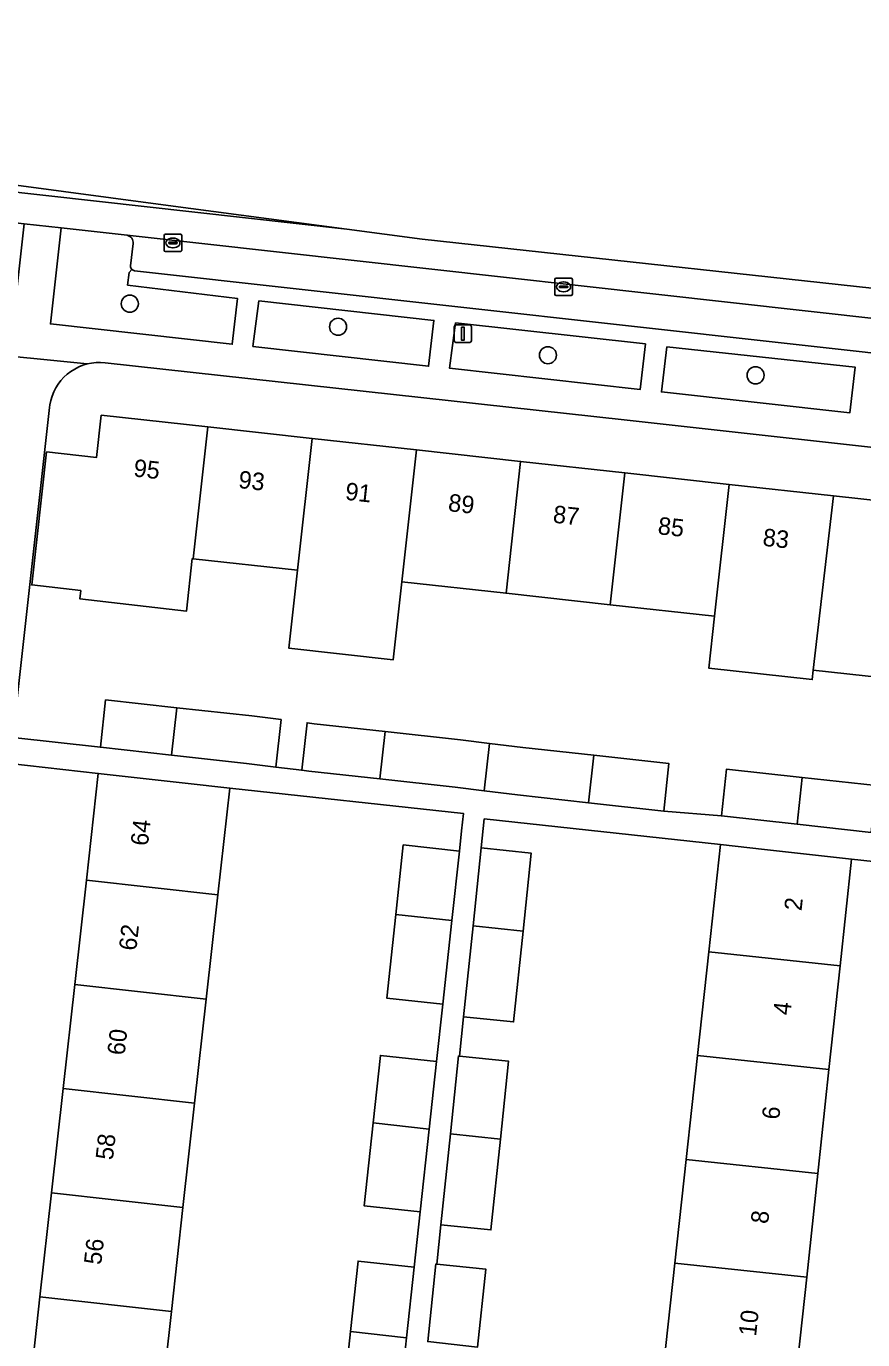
# Model space of a CAD drawing. Extents: x 161928 to 163071, y 386474 to 387428.
# Drawn here: x 162445.6 to 162493.5, y 387315.7 to 387390.9 of the extents above; entities that cross this region are included whole.
import ezdxf

# ---------------------------------------------------------------- set-up
doc = ezdxf.new("R2010")
doc.units = 0
for name, color, linetype in [('IMGEO_Boom', 7, 'Continuous'), ('IMGEO_Erf', 7, 'Continuous'), ('IMGEO_Groenvoorziening', 7, 'Continuous'), ('IMGEO_Kolk', 7, 'Continuous'), ('IMGEO_Lichtmast', 7, 'Continuous'), ('IMGEO_Pand', 7, 'Continuous'), ('IMGEO_Pand_nummerreeks', 7, 'Continuous'), ('IMGEO_Parkeervlak_open', 7, 'Continuous'), ('IMGEO_Rijbaan_lokaal_gesloten', 7, 'Continuous'), ('IMGEO_Rijbaan_lokaal_open', 7, 'Continuous'), ('IMGEO_Voetpad_open', 7, 'Continuous')]:
    doc.layers.add(name, color=color, linetype=linetype)

msp = doc.modelspace()

# ---------------------------------------------------------------- linework, layer by layer
at = {"layer": 'IMGEO_Boom'}
for centre in [(162451.568, 387374.972), (162463.484, 387373.652), (162475.489, 387372.023), (162487.367, 387370.872)]:
    msp.add_circle(centre, 0.489, dxfattribs=at)
at = {"layer": 'IMGEO_Erf'}
for points in [[(162499.441, 387366.155), (162479.854, 387368.322), (162450.159, 387371.593), (162449.901, 387371.609), (162449.643, 387371.603), (162449.387, 387371.573), (162449.134, 387371.52), (162448.887, 387371.445), (162448.648, 387371.349), (162448.418, 387371.231), (162448.2, 387371.093), (162447.995, 387370.937), (162447.804, 387370.762), (162447.63, 387370.572), (162447.474, 387370.366), (162447.337, 387370.148), (162447.22, 387369.918), (162447.123, 387369.678), (162447.049, 387369.431), (162446.997, 387369.178), (162446.978, 387369.036), (162444.869, 387350.138), (162449.887, 387349.578), (162450.187, 387352.294), (162454.251, 387351.846), (162458.551, 387351.372), (162460.224, 387351.164), (162459.925, 387348.448), (162461.406, 387348.263), (162461.706, 387350.979), (162462.117, 387350.928), (162466.181, 387350.48), (162470.481, 387350.006), (162472.147, 387349.802), (162474.048, 387349.57), (162478.112, 387349.122), (162482.412, 387348.648), (162482.113, 387345.932), (162485.41, 387345.647), (162485.705, 387348.33), (162490.04, 387347.853), (162494.268, 387347.387)], [(162496.784, 387353.323), (162490.669, 387353.997), (162490.606, 387353.452), (162484.696, 387354.103), (162485.021, 387357.085), (162479.057, 387357.742), (162473.094, 387358.399), (162467.13, 387359.056), (162466.637, 387354.588), (162460.673, 387355.246), (162461.166, 387359.714), (162455.202, 387360.371), (162455.14, 387360.378), (162454.808, 387357.363), (162448.713, 387358.07), (162448.765, 387358.552), (162445.956, 387358.876), (162446.808, 387366.485), (162449.667, 387366.17), (162449.934, 387368.587), (162456.033, 387367.915), (162461.997, 387367.258), (162467.961, 387366.6), (162473.925, 387365.943), (162479.888, 387365.286), (162485.852, 387364.629), (162491.816, 387363.971), (162497.917, 387363.299)], [(162463.785, 387312.383), (162464.192, 387316.133), (162464.63, 387320.17), (162467.836, 387319.813), (162468.18, 387322.978), (162464.974, 387323.335), (162465.488, 387328.075), (162465.908, 387331.941), (162469.113, 387331.583), (162469.47, 387334.868), (162466.264, 387335.226), (162466.784, 387340.016), (162467.214, 387343.989), (162470.422, 387343.64), (162470.548, 387344.799), (162470.656, 387345.796), (162457.285, 387347.248), (162456.603, 387341.127), (162455.939, 387335.164), (162455.275, 387329.201), (162454.611, 387323.238), (162453.946, 387317.275), (162453.282, 387311.311)], [(162482.106, 387314.114), (162482.754, 387320.053), (162483.402, 387325.991), (162484.05, 387331.93), (162484.698, 387337.869), (162485.369, 387344.013), (162471.846, 387345.481), (162471.672, 387343.814), (162474.533, 387343.515), (162474.068, 387339.059), (162473.524, 387333.858), (162470.663, 387334.157), (162470.427, 387331.903), (162473.234, 387331.61), (162472.768, 387327.154), (162472.225, 387321.953), (162469.364, 387322.252), (162469.128, 387319.998), (162471.935, 387319.705), (162471.469, 387315.249)]]:
    msp.add_lwpolyline(points, dxfattribs=at)
for points in [[(162447.094, 387324.075), (162447.758, 387330.038), (162448.422, 387336.001), (162449.086, 387341.964), (162449.768, 387348.085), (162444.703, 387348.65), (162438.014, 387288.707), (162443.092, 387288.14), (162443.773, 387294.259), (162444.438, 387300.222), (162445.102, 387306.185), (162445.766, 387312.148), (162446.43, 387318.112)], [(162497.639, 387342.658), (162492.85, 387343.179), (162492.197, 387337.068), (162491.562, 387331.128), (162490.927, 387325.188), (162490.292, 387319.248), (162489.657, 387313.308), (162489.022, 387307.367), (162488.387, 387301.427), (162487.752, 387295.487), (162487.117, 387289.547), (162486.464, 387283.437), (162491.355, 387282.83)]]:
    msp.add_lwpolyline(points, close=True, dxfattribs=at)
at = {"layer": 'IMGEO_Groenvoorziening'}
for points in [[(162451.416, 387378.887), (162447.65, 387379.309), (162447.032, 387373.819), (162457.431, 387372.647), (162457.731, 387375.269), (162451.444, 387376.034), (162451.531, 387376.756), (162451.692, 387376.934)], [(162451.61, 387377.142), (162451.759, 387378.413)]]:
    msp.add_lwpolyline(points, dxfattribs=at)
for points in [[(162458.946, 387375.134), (162458.61, 387372.53), (162468.661, 387371.391), (162468.968, 387374.017)], [(162470.203, 387373.876), (162469.858, 387371.278), (162480.769, 387370.061), (162481.068, 387372.668)], [(162482.285, 387372.497), (162481.978, 387369.926), (162492.767, 387368.733), (162493.07, 387371.336)]]:
    msp.add_lwpolyline(points, close=True, dxfattribs=at)
for centre, radius, start, end in [((162451.314, 387378.452), 0.447, 354.98834, 76.79282), ((162451.885, 387377.13), 0.275, 177.50975, 225.52202)]:
    msp.add_arc(centre, radius, start, end, dxfattribs=at)
at = {"layer": 'IMGEO_Kolk'}
for p, q in [((162453.535, 387378.025), (162453.535, 387378.877)), ((162453.61, 387378.951), (162454.462, 387378.951)), ((162453.794, 387378.445), (162453.794, 387378.457)), ((162454.232, 387378.408), (162453.834, 387378.408)), ((162453.837, 387378.494), (162454.235, 387378.494)), ((162454.023, 387378.731), (162454.048, 387378.731)), ((162454.278, 387378.457), (162454.278, 387378.445)), ((162454.536, 387378.877), (162454.536, 387378.025)), ((162454.462, 387377.951), (162453.61, 387377.951)), ((162454.046, 387378.171), (162454.021, 387378.171)), ((162475.885, 387375.511), (162475.885, 387376.363)), ((162475.96, 387376.437), (162476.812, 387376.437)), ((162476.373, 387376.217), (162476.398, 387376.217)), ((162476.886, 387376.363), (162476.886, 387375.511)), ((162476.812, 387375.437), (162475.96, 387375.437)), ((162476.144, 387375.931), (162476.144, 387375.943)), ((162476.582, 387375.894), (162476.184, 387375.894)), ((162476.187, 387375.98), (162476.585, 387375.98)), ((162476.396, 387375.657), (162476.371, 387375.657)), ((162476.628, 387375.943), (162476.628, 387375.931))]:
    msp.add_line(p, q, dxfattribs=at)
for points in [[(162453.535, 387378.025), (162453.535, 387378.877)], [(162453.61, 387378.951), (162454.462, 387378.951)], [(162454.536, 387378.877), (162454.536, 387378.025)], [(162454.462, 387377.951), (162453.61, 387377.951)], [(162475.885, 387375.511), (162475.885, 387376.363)], [(162475.96, 387376.437), (162476.812, 387376.437)], [(162476.886, 387376.363), (162476.886, 387375.511)], [(162476.812, 387375.437), (162475.96, 387375.437)]]:
    msp.add_lwpolyline(points, dxfattribs=at)
for centre, radius, start, end in [((162453.612, 387378.875), 0.0765, 91.55205, 178.44795), ((162453.612, 387378.875), 0.0765, 91.55205, 178.44795), ((162453.834, 387378.454), 0.0403, 85.87752, 175.75265), ((162453.831, 387378.444), 0.0366, 178.93798, 274.71019), ((162454.235, 387378.451), 0.043, 264.86636, 352.45326), ((162454.239, 387378.456), 0.0386, 1.73085, 96.63898), ((162454.46, 387378.875), 0.0765, 1.55205, 88.44795), ((162454.46, 387378.875), 0.0765, 1.55205, 88.44795), ((162453.612, 387378.027), 0.0765, 181.55205, 268.44795), ((162453.612, 387378.027), 0.0765, 181.55205, 268.44795), ((162454.46, 387378.027), 0.0765, 271.55205, 358.44795), ((162454.46, 387378.027), 0.0765, 271.55205, 358.44795), ((162475.962, 387376.361), 0.0765, 91.55205, 178.44795), ((162475.962, 387376.361), 0.0765, 91.55205, 178.44795), ((162476.81, 387376.361), 0.0765, 1.55205, 88.44795), ((162476.81, 387376.361), 0.0765, 1.55205, 88.44795), ((162475.962, 387375.513), 0.0765, 181.55205, 268.44795), ((162475.962, 387375.513), 0.0765, 181.55205, 268.44795), ((162476.184, 387375.94), 0.0403, 85.87752, 175.75265), ((162476.181, 387375.93), 0.0366, 178.93798, 274.71019), ((162476.585, 387375.937), 0.043, 264.86636, 352.45326), ((162476.589, 387375.942), 0.0386, 1.73085, 96.63898), ((162476.81, 387375.513), 0.0765, 271.55205, 358.44795), ((162476.81, 387375.513), 0.0765, 271.55205, 358.44795)]:
    msp.add_arc(centre, radius, start, end, dxfattribs=at)
for centre, major_axis, ratio, start_param, end_param in [((162454.022, 387378.451), (-0.387, 0.002), 0.722429, 4.712389, 7.853982), ((162454.047, 387378.451), (-0.39, 0.002), 0.717154, 1.570796, 4.712389), ((162476.372, 387375.937), (-0.387, 0.002), 0.722429, 4.712389, 7.853982), ((162476.397, 387375.937), (-0.39, 0.002), 0.717154, 1.570796, 4.712389)]:
    msp.add_ellipse(centre, major_axis=major_axis, ratio=ratio, start_param=start_param, end_param=end_param, dxfattribs=at)
at = {"layer": 'IMGEO_Lichtmast'}
for p, q in [((162470.125, 387372.855), (162470.125, 387373.655)), ((162470.125, 387373.655), (162470.125, 387372.855)), ((162470.225, 387373.755), (162471.015, 387373.755)), ((162471.015, 387373.755), (162470.225, 387373.755)), ((162471.115, 387373.655), (162471.115, 387372.855)), ((162471.115, 387372.855), (162471.115, 387373.655)), ((162471.015, 387372.755), (162470.225, 387372.755)), ((162470.225, 387372.755), (162471.015, 387372.755))]:
    msp.add_line(p, q, dxfattribs=at)
msp.add_lwpolyline([(162470.545, 387373.63), (162470.695, 387373.63), (162470.695, 387372.88), (162470.545, 387372.88), (162470.545, 387373.63)], dxfattribs=at)
for centre, start, end in [((162470.225, 387373.655), 90, 180), ((162470.225, 387373.655), 90, 180), ((162471.015, 387373.655), 0, 90), ((162471.015, 387373.655), 360, 90), ((162470.225, 387372.855), 180, 270), ((162470.225, 387372.855), 180, 270), ((162471.015, 387372.855), 270, 0), ((162471.015, 387372.855), 270, 0)]:
    msp.add_arc(centre, 0.1, start, end, dxfattribs=at)
at = {"layer": 'IMGEO_Pand'}
for points in [[(162456.033, 387367.915), (162449.934, 387368.587), (162449.667, 387366.17), (162446.808, 387366.485), (162445.956, 387358.876), (162448.765, 387358.552), (162448.713, 387358.07), (162454.808, 387357.363), (162455.14, 387360.378), (162455.202, 387360.371)], [(162461.997, 387367.258), (162456.033, 387367.915), (162455.202, 387360.371), (162461.166, 387359.714)], [(162467.961, 387366.6), (162461.997, 387367.258), (162461.166, 387359.714), (162460.673, 387355.246), (162466.637, 387354.588), (162467.13, 387359.056)], [(162467.13, 387359.056), (162473.094, 387358.399), (162473.925, 387365.943), (162467.961, 387366.6)], [(162479.888, 387365.286), (162473.925, 387365.943), (162473.094, 387358.399), (162479.057, 387357.742)], [(162479.057, 387357.742), (162485.021, 387357.085), (162485.852, 387364.629), (162479.888, 387365.286)], [(162490.669, 387353.997), (162491.816, 387363.971), (162485.852, 387364.629), (162485.021, 387357.085), (162484.696, 387354.103), (162490.606, 387353.452)], [(162497.086, 387355.755), (162497.917, 387363.299), (162491.816, 387363.971), (162490.669, 387353.997), (162496.784, 387353.323)], [(162454.251, 387351.846), (162450.187, 387352.294), (162449.887, 387349.578), (162453.952, 387349.13)], [(162460.224, 387351.164), (162458.551, 387351.372), (162454.251, 387351.846), (162453.952, 387349.13), (162458.252, 387348.656), (162459.925, 387348.448)], [(162466.181, 387350.48), (162462.117, 387350.928), (162461.706, 387350.979), (162461.406, 387348.263), (162461.817, 387348.212), (162465.881, 387347.764)], [(162472.147, 387349.802), (162470.481, 387350.006), (162466.181, 387350.48), (162465.881, 387347.764), (162470.182, 387347.29), (162471.848, 387347.086)], [(162478.112, 387349.122), (162474.048, 387349.57), (162472.147, 387349.802), (162471.848, 387347.086), (162473.748, 387346.854), (162477.813, 387346.406)], [(162482.113, 387345.932), (162482.412, 387348.648), (162478.112, 387349.122), (162477.813, 387346.406)], [(162490.04, 387347.853), (162485.705, 387348.33), (162485.41, 387345.647), (162489.745, 387345.17)], [(162456.603, 387341.127), (162457.285, 387347.248), (162454.738, 387347.532), (162449.768, 387348.085), (162449.086, 387341.964)], [(162489.745, 387345.17), (162493.972, 387344.704), (162494.268, 387347.387), (162490.04, 387347.853)], [(162470.422, 387343.64), (162467.214, 387343.989), (162466.784, 387340.016), (162469.99, 387339.659)], [(162474.533, 387343.515), (162471.672, 387343.814), (162471.207, 387339.365), (162474.068, 387339.059)], [(162492.197, 387337.068), (162492.85, 387343.179), (162487.881, 387343.733), (162485.369, 387344.013), (162484.698, 387337.869)], [(162455.939, 387335.164), (162456.603, 387341.127), (162449.086, 387341.964), (162448.422, 387336.001)], [(162469.99, 387339.659), (162466.784, 387340.016), (162466.264, 387335.226), (162469.47, 387334.868)], [(162470.663, 387334.157), (162473.524, 387333.858), (162474.068, 387339.059), (162471.207, 387339.365)], [(162484.698, 387337.869), (162484.05, 387331.93), (162491.562, 387331.128), (162492.197, 387337.068)], [(162455.275, 387329.201), (162455.939, 387335.164), (162448.422, 387336.001), (162447.758, 387330.038)], [(162469.113, 387331.583), (162465.908, 387331.941), (162465.488, 387328.075), (162468.694, 387327.718)], [(162473.234, 387331.61), (162470.427, 387331.903), (162470.373, 387331.909), (162469.908, 387327.46), (162472.768, 387327.154)], [(162484.05, 387331.93), (162483.402, 387325.991), (162490.927, 387325.188), (162491.562, 387331.128)], [(162447.758, 387330.038), (162447.094, 387324.075), (162454.611, 387323.238), (162455.275, 387329.201)], [(162468.694, 387327.718), (162465.488, 387328.075), (162464.974, 387323.335), (162468.18, 387322.978)], [(162469.364, 387322.252), (162472.225, 387321.953), (162472.768, 387327.154), (162469.908, 387327.46)], [(162490.292, 387319.248), (162490.927, 387325.188), (162483.402, 387325.991), (162482.754, 387320.053)], [(162453.946, 387317.275), (162454.611, 387323.238), (162447.094, 387324.075), (162446.43, 387318.112)], [(162467.836, 387319.813), (162464.63, 387320.17), (162464.192, 387316.133), (162467.398, 387315.776)], [(162471.935, 387319.705), (162469.128, 387319.998), (162469.074, 387320.004), (162468.609, 387315.555), (162471.469, 387315.249)], [(162482.754, 387320.053), (162482.106, 387314.114), (162489.657, 387313.308), (162490.292, 387319.248)], [(162446.43, 387318.112), (162445.766, 387312.148), (162453.282, 387311.311), (162453.946, 387317.275)], [(162467.398, 387315.776), (162464.192, 387316.133), (162463.785, 387312.383), (162466.813, 387312.054), (162466.992, 387312.035)]]:
    msp.add_lwpolyline(points, close=True, dxfattribs=at)
at = {"layer": 'IMGEO_Parkeervlak_open'}
for points in [[(162499.394, 387373.562), (162498.919, 387373.594), (162451.416, 387378.887)], [(162451.759, 387378.413), (162451.61, 387377.142)], [(162451.846, 387376.856), (162498.423, 387371.662)]]:
    msp.add_lwpolyline(points, dxfattribs=at)
for centre, radius, start, end in [((162451.314, 387378.452), 0.447, 354.98834, 76.79282), ((162451.885, 387377.13), 0.275, 177.50975, 225.52202), ((162451.891, 387377.137), 0.284, 225.46779, 260.80837)]:
    msp.add_arc(centre, radius, start, end, dxfattribs=at)
at = {"layer": 'IMGEO_Rijbaan_lokaal_gesloten'}
msp.add_lwpolyline([(162463.978, 387379.236), (162440.944, 387381.811), (162440.752, 387380.095), (162445.528, 387379.546), (162447.65, 387379.309), (162451.416, 387378.887), (162498.919, 387373.594), (162499.096, 387375.311), (162468.286, 387378.661)], close=True, dxfattribs=at)
at = {"layer": 'IMGEO_Rijbaan_lokaal_open'}
for points in [[(162463.978, 387379.236), (162453.483, 387380.638), (162381.469, 387390.258), (162376.19, 387390.853), (162375.91, 387389.567), (162378.343, 387389.346)], [(162440.752, 387380.095), (162440.944, 387381.811), (162463.978, 387379.236)]]:
    msp.add_lwpolyline(points, dxfattribs=at)
at = {"layer": 'IMGEO_Voetpad_open'}
for points in [[(162451.692, 387376.934), (162451.531, 387376.756), (162451.444, 387376.034), (162457.731, 387375.269), (162457.431, 387372.647), (162447.032, 387373.819), (162447.65, 387379.309), (162445.528, 387379.546), (162444.922, 387374.045), (162433.536, 387375.269), (162433.442, 387374.731), (162433.265, 387373.188), (162442.421, 387372.196), (162449.134, 387371.52), (162449.387, 387371.573), (162449.643, 387371.603), (162449.901, 387371.609), (162450.159, 387371.593), (162479.854, 387368.322), (162499.441, 387366.155)], [(162498.423, 387371.662), (162451.846, 387376.856)], [(162444.703, 387348.65), (162444.869, 387350.138), (162446.978, 387369.036), (162446.997, 387369.178), (162447.049, 387369.431), (162447.123, 387369.678), (162447.22, 387369.918), (162447.337, 387370.148), (162447.474, 387370.366), (162447.63, 387370.572), (162447.804, 387370.762), (162447.995, 387370.937), (162448.2, 387371.093), (162448.418, 387371.231), (162448.648, 387371.349), (162448.887, 387371.445), (162449.134, 387371.52), (162442.421, 387372.196)], [(162493.972, 387344.704), (162489.745, 387345.17), (162485.41, 387345.647), (162482.113, 387345.932), (162477.813, 387346.406), (162473.748, 387346.854), (162471.848, 387347.086), (162470.182, 387347.29), (162465.881, 387347.764), (162461.817, 387348.212), (162461.406, 387348.263), (162459.925, 387348.448), (162458.252, 387348.656), (162453.952, 387349.13), (162449.887, 387349.578), (162444.869, 387350.138)], [(162444.703, 387348.65), (162449.768, 387348.085), (162454.738, 387347.532), (162457.285, 387347.248), (162470.656, 387345.796), (162470.548, 387344.799), (162470.422, 387343.64), (162469.99, 387339.659), (162469.47, 387334.868), (162469.113, 387331.583), (162468.694, 387327.718), (162468.18, 387322.978), (162467.836, 387319.813), (162467.398, 387315.776), (162466.992, 387312.035)], [(162468.609, 387315.555), (162469.074, 387320.004), (162469.128, 387319.998), (162469.364, 387322.252), (162469.908, 387327.46), (162470.373, 387331.909), (162470.427, 387331.903), (162470.663, 387334.157), (162471.207, 387339.365), (162471.672, 387343.814), (162471.846, 387345.481), (162485.369, 387344.013), (162487.881, 387343.733), (162492.85, 387343.179), (162497.639, 387342.658)]]:
    msp.add_lwpolyline(points, dxfattribs=at)
for points in [[(162458.946, 387375.134), (162468.968, 387374.017), (162468.661, 387371.391), (162458.61, 387372.53)], [(162470.203, 387373.876), (162481.068, 387372.668), (162480.769, 387370.061), (162469.858, 387371.278)], [(162482.285, 387372.497), (162493.07, 387371.336), (162492.767, 387368.733), (162481.978, 387369.926)]]:
    msp.add_lwpolyline(points, close=True, dxfattribs=at)
msp.add_arc((162451.891, 387377.137), 0.284, 225.46779, 260.80837, dxfattribs=at)

# ---------------------------------------------------------------- texts
at = {"layer": 'IMGEO_Pand_nummerreeks'}
for s, rotation, p in [('95', 353.70892, (162451.752, 387365.087)), ('93', 353.71106, (162457.75, 387364.426)), ('91', 353.70892, (162463.861, 387363.752)), ('89', 353.71106, (162469.746, 387363.104)), ('87', 353.71106, (162475.744, 387362.443)), ('85', 353.71106, (162481.742, 387361.782)), ('83', 353.71106, (162487.74, 387361.121)), ('64', 83.64523, (162452.602, 387343.904)), ('2', 83.89865, (162489.995, 387340.184)), ('62', 83.64523, (162451.934, 387337.906)), ('4', 83.89865, (162489.357, 387334.212)), ('60', 83.64523, (162451.267, 387331.918)), ('6', 83.89865, (162488.718, 387328.238)), ('58', 83.64523, (162450.6, 387325.923)), ('8', 83.89865, (162488.08, 387322.268)), ('56', 83.64523, (162449.932, 387319.926)), ('10', 83.89865, (162487.393, 387315.835))]:
    msp.add_text(s, height=1, rotation=rotation, dxfattribs=at).set_placement(p)

doc.saveas('drawing.dxf')
